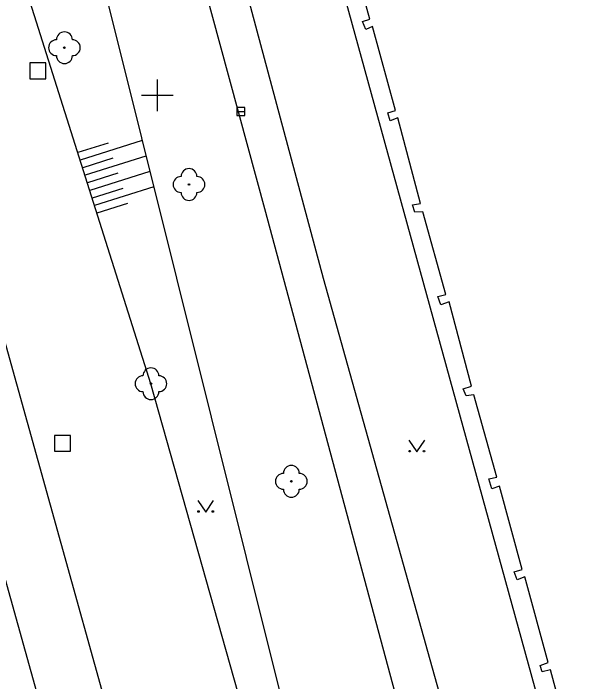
# Model space of a CAD drawing. Extents: x -599098 to -598820, y -1159597 to -1158744.
# Drawn here: x -598959.08 to -598923.14, y -1159086.94 to -1159044.84 of the extents above; entities that cross this region are included whole.
import ezdxf

# ---------------------------------------------------------------- set-up
doc = ezdxf.new("R2010")
doc.units = 0
for name, color, linetype in [('budovy', 7, 'Continuous'), ('druh pozemku stromy', 7, 'Continuous'), ('hektometrická síť', 7, 'Continuous'), ('kresba', 7, 'Continuous'), ('značky IS', 7, 'Continuous')]:
    doc.layers.add(name, color=color, linetype=linetype)

msp = doc.modelspace()

# ---------------------------------------------------------------- linework, layer by layer
at = {"layer": 'budovy'}
for points in [[(-598928.61, -1159074.06), (-598930.07, -1159068.88), (-598930.55, -1159068.94), (-598930.73, -1159068.5), (-598930.21, -1159068.32), (-598931.62, -1159063.01), (-598932.14, -1159063.2), (-598932.32, -1159062.67), (-598931.82, -1159062.55), (-598933.28, -1159057.34), (-598933.78, -1159057.36), (-598933.92, -1159056.9), (-598933.42, -1159056.81), (-598934.86, -1159051.41), (-598935.33, -1159051.6), (-598935.49, -1159051.11), (-598934.99, -1159050.96), (-598936.44, -1159045.67), (-598936.87, -1159045.86), (-598937.08, -1159045.34), (-598936.62, -1159045.21), (-598938.1, -1159039.77)], [(-598919.799, -1159096.647), (-598922.21, -1159097.31), (-598923.66, -1159091.91), (-598924.19, -1159092.1), (-598924.3, -1159091.61), (-598923.81, -1159091.5), (-598925.23, -1159086.19), (-598925.75, -1159086.32), (-598925.88, -1159085.93), (-598925.37, -1159085.74), (-598926.84, -1159080.34), (-598927.33, -1159080.52), (-598927.53, -1159080.02), (-598927.02, -1159079.87), (-598928.45, -1159074.63), (-598928.92, -1159074.79), (-598929.12, -1159074.17), (-598928.61, -1159074.06)]]:
    msp.add_lwpolyline(points, dxfattribs=at)
at = {"layer": 'druh pozemku stromy'}
for points in [[(-598934.15, -1159071.72), (-598933.65, -1159072.47), (-598933.15, -1159071.72)], [(-598947.46, -1159075.52), (-598946.96, -1159076.27), (-598946.46, -1159075.52)]]:
    msp.add_lwpolyline(points, dxfattribs=at)
for centre in [(-598955.86, -1159047), (-598948.01, -1159055.62), (-598950.41, -1159068.17), (-598934.1, -1159072.42), (-598933.201, -1159072.42), (-598941.56, -1159074.32), (-598947.41, -1159076.22), (-598946.511, -1159076.22)]:
    msp.add_circle(centre, 0.05, dxfattribs=at)
for centre, start, end in [((-598955.86, -1159046.5), 0, 180), ((-598956.36, -1159047), 90, 270), ((-598955.36, -1159047), 270, 90), ((-598955.86, -1159047.5), 180, 0), ((-598948.01, -1159055.12), 0, 180), ((-598948.51, -1159055.62), 90, 270), ((-598947.51, -1159055.62), 270, 90), ((-598948.01, -1159056.12), 180, 0), ((-598950.41, -1159067.67), 0, 180), ((-598950.91, -1159068.17), 90, 270), ((-598949.91, -1159068.17), 270, 90), ((-598950.41, -1159068.67), 180, 0), ((-598941.56, -1159073.82), 0, 180), ((-598942.06, -1159074.32), 90, 270), ((-598941.06, -1159074.32), 270, 90), ((-598941.56, -1159074.82), 180, 0)]:
    msp.add_arc(centre, 0.5, start, end, dxfattribs=at)
at = {"layer": 'hektometrická síť'}
for p, q in [((-598950, -1159051), (-598950, -1159049)), ((-598951, -1159050), (-598949, -1159050))]:
    msp.add_line(p, q, dxfattribs=at)
at = {"layer": 'kresba'}
for p, q in [((-598953.68, -1159041.95), (-598937.29, -1159107.63)), ((-598968.633, -1159048.261), (-598948.308, -1159120.805)), ((-598953.1, -1159053.01), (-598955.01, -1159053.61)), ((-598950.96, -1159052.85), (-598954.86, -1159054.09)), ((-598950.72, -1159053.83), (-598954.56, -1159055.04)), ((-598952.8, -1159053.96), (-598954.71, -1159054.56)), ((-598952.5, -1159054.91), (-598954.41, -1159055.52)), ((-598950.47, -1159054.8), (-598954.26, -1159055.99)), ((-598952.19, -1159055.87), (-598954.11, -1159056.47)), ((-598950.23, -1159055.77), (-598953.96, -1159056.95)), ((-598951.89, -1159056.82), (-598953.81, -1159057.42))]:
    msp.add_line(p, q, dxfattribs=at)
for points in [[(-598940.18, -1159040.43), (-598942.4, -1159041.16), (-598944.28, -1159043.88), (-598939.55, -1159061.52), (-598929.18, -1159098.6)], [(-598923.3, -1159097.62), (-598923.52, -1159097.05), (-598939.2, -1159040.12)], [(-598947.19, -1159042.65), (-598943.18, -1159057.36), (-598932.43, -1159097.3), (-598937.29, -1159107.63)], [(-598938.67, -1159109.76), (-598950.41, -1159068.17), (-598958.27, -1159043.31)], [(-598964.59, -1159047.73), (-598944.8, -1159118.74)]]:
    msp.add_lwpolyline(points, dxfattribs=at)
at = {"layer": 'značky IS'}
msp.add_line((-598944.99, -1159051.02), (-598944.49, -1159051.02), dxfattribs=at)
for points in [[(-598958.04, -1159048.96), (-598957.04, -1159048.96), (-598957.04, -1159047.96), (-598958.04, -1159047.96)], [(-598944.99, -1159051.27), (-598944.49, -1159051.27), (-598944.49, -1159050.77), (-598944.99, -1159050.77)], [(-598956.48, -1159072.43), (-598955.48, -1159072.43), (-598955.48, -1159071.43), (-598956.48, -1159071.43)]]:
    msp.add_lwpolyline(points, close=True, dxfattribs=at)

doc.saveas('drawing.dxf')
